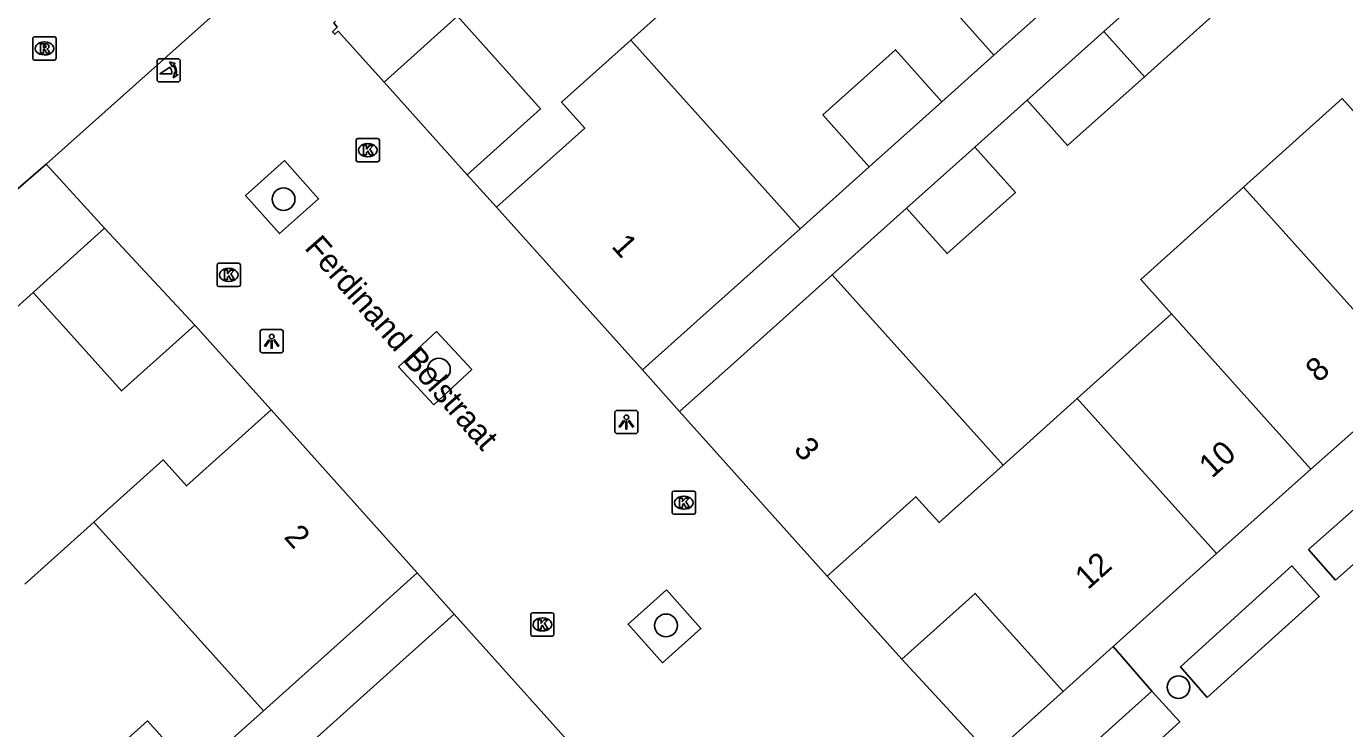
# Model space of a CAD drawing. Extents: x 162172 to 163187, y 382874 to 383684.
# Drawn here: x 162825.2 to 162882, y 383535.5 to 383565.7 of the extents above; entities that cross this region are included whole.
import ezdxf

# ---------------------------------------------------------------- set-up
doc = ezdxf.new("R2010")
doc.units = 0
for name, color, linetype in [('IMGEO_Boom', 7, 'Continuous'), ('IMGEO_Kolk', 7, 'Continuous'), ('IMGEO_Lichtpunt', 7, 'Continuous'), ('IMGEO_Muur', 7, 'Continuous'), ('IMGEO_Openbare_ruimte_label', 7, 'Continuous'), ('IMGEO_Pand', 7, 'Continuous'), ('IMGEO_Pand_nummerreeks', 7, 'Continuous'), ('IMGEO_Poller', 7, 'Continuous'), ('IMGEO_Rijbaan_lokaal_open', 7, 'Continuous'), ('IMGEO_Rioolput', 7, 'Continuous'), ('IMGEO_Voetpad_open', 7, 'Continuous')]:
    doc.layers.add(name, color=color, linetype=linetype)

msp = doc.modelspace()

# ---------------------------------------------------------------- linework, layer by layer
at = {"layer": 'IMGEO_Boom'}
for centre in [(162836.32, 383558.288), (162843.006, 383550.958), (162852.782, 383539.946), (162874.841, 383537.289)]:
    msp.add_circle(centre, 0.489, dxfattribs=at)
at = {"layer": 'IMGEO_Kolk'}
for p, q in [((162839.443, 383559.97), (162839.443, 383560.822)), ((162839.518, 383560.896), (162840.37, 383560.896)), ((162839.931, 383560.676), (162839.956, 383560.676)), ((162840.444, 383560.822), (162840.444, 383559.97)), ((162840.37, 383559.896), (162839.518, 383559.896)), ((162839.954, 383560.116), (162839.929, 383560.116)), ((162833.46, 383554.602), (162833.46, 383555.454)), ((162833.535, 383555.528), (162834.387, 383555.528)), ((162833.948, 383555.308), (162833.973, 383555.308)), ((162834.461, 383555.454), (162834.461, 383554.602)), ((162833.971, 383554.748), (162833.946, 383554.748)), ((162834.387, 383554.528), (162833.535, 383554.528)), ((162853.045, 383544.801), (162853.045, 383545.653)), ((162853.12, 383545.727), (162853.972, 383545.727)), ((162854.046, 383545.653), (162854.046, 383544.801)), ((162853.533, 383545.507), (162853.558, 383545.507)), ((162853.972, 383544.727), (162853.12, 383544.727)), ((162853.556, 383544.947), (162853.531, 383544.947)), ((162846.958, 383539.563), (162846.958, 383540.415)), ((162847.033, 383540.489), (162847.885, 383540.489)), ((162847.446, 383540.269), (162847.471, 383540.269)), ((162847.959, 383540.415), (162847.959, 383539.563)), ((162847.885, 383539.489), (162847.033, 383539.489)), ((162847.469, 383539.709), (162847.444, 383539.709))]:
    msp.add_line(p, q, dxfattribs=at)
for points in [[(162839.443, 383559.97), (162839.443, 383560.822)], [(162839.518, 383560.896), (162840.37, 383560.896)], [(162839.764, 383560.596), (162839.887, 383560.596), (162839.887, 383560.445), (162840.017, 383560.596), (162840.181, 383560.596), (162840.035, 383560.445), (162840.188, 383560.196), (162840.036, 383560.196), (162839.951, 383560.36), (162839.887, 383560.293), (162839.887, 383560.196), (162839.764, 383560.196), (162839.764, 383560.596)], [(162840.444, 383560.822), (162840.444, 383559.97)], [(162840.37, 383559.896), (162839.518, 383559.896)], [(162833.46, 383554.602), (162833.46, 383555.454)], [(162833.535, 383555.528), (162834.387, 383555.528)], [(162834.461, 383555.454), (162834.461, 383554.602)], [(162833.781, 383555.228), (162833.904, 383555.228), (162833.904, 383555.077), (162834.034, 383555.228), (162834.198, 383555.228), (162834.052, 383555.077), (162834.205, 383554.828), (162834.053, 383554.828), (162833.968, 383554.992), (162833.904, 383554.925), (162833.904, 383554.828), (162833.781, 383554.828), (162833.781, 383555.228)], [(162834.387, 383554.528), (162833.535, 383554.528)], [(162853.045, 383544.801), (162853.045, 383545.653)], [(162853.12, 383545.727), (162853.972, 383545.727)], [(162854.046, 383545.653), (162854.046, 383544.801)], [(162853.366, 383545.427), (162853.489, 383545.427), (162853.489, 383545.276), (162853.619, 383545.427), (162853.783, 383545.427), (162853.637, 383545.276), (162853.79, 383545.027), (162853.638, 383545.027), (162853.553, 383545.191), (162853.489, 383545.124), (162853.489, 383545.027), (162853.366, 383545.027), (162853.366, 383545.427)], [(162853.972, 383544.727), (162853.12, 383544.727)], [(162846.958, 383539.563), (162846.958, 383540.415)], [(162847.033, 383540.489), (162847.885, 383540.489)], [(162847.279, 383540.189), (162847.402, 383540.189), (162847.402, 383540.038), (162847.532, 383540.189), (162847.696, 383540.189), (162847.55, 383540.038), (162847.703, 383539.789), (162847.551, 383539.789), (162847.466, 383539.953), (162847.402, 383539.886), (162847.402, 383539.789), (162847.279, 383539.789), (162847.279, 383540.189)], [(162847.959, 383540.415), (162847.959, 383539.563)], [(162847.885, 383539.489), (162847.033, 383539.489)]]:
    msp.add_lwpolyline(points, dxfattribs=at)
for centre, start, end in [((162839.52, 383560.82), 91.552, 178.448), ((162839.52, 383560.82), 91.552, 178.448), ((162840.368, 383560.82), 1.552, 88.448), ((162840.368, 383560.82), 1.552, 88.448), ((162839.52, 383559.972), 181.552, 268.448), ((162839.52, 383559.972), 181.552, 268.448), ((162840.368, 383559.972), 271.552, 358.448), ((162840.368, 383559.972), 271.552, 358.448), ((162833.537, 383555.452), 91.552, 178.448), ((162833.537, 383555.452), 91.552, 178.448), ((162834.385, 383555.452), 1.552, 88.448), ((162834.385, 383555.452), 1.552, 88.448), ((162833.537, 383554.604), 181.552, 268.448), ((162833.537, 383554.604), 181.552, 268.448), ((162834.385, 383554.604), 271.552, 358.448), ((162834.385, 383554.604), 271.552, 358.448), ((162853.122, 383545.651), 91.552, 178.448), ((162853.122, 383545.651), 91.552, 178.448), ((162853.97, 383545.651), 1.552, 88.448), ((162853.97, 383545.651), 1.552, 88.448), ((162853.122, 383544.803), 181.552, 268.448), ((162853.122, 383544.803), 181.552, 268.448), ((162853.97, 383544.803), 271.552, 358.448), ((162853.97, 383544.803), 271.552, 358.448), ((162847.035, 383540.413), 91.552, 178.448), ((162847.035, 383540.413), 91.552, 178.448), ((162847.883, 383540.413), 1.552, 88.448), ((162847.883, 383540.413), 1.552, 88.448), ((162847.035, 383539.565), 181.552, 268.448), ((162847.035, 383539.565), 181.552, 268.448), ((162847.883, 383539.565), 271.552, 358.448), ((162847.883, 383539.565), 271.552, 358.448)]:
    msp.add_arc(centre, 0.0765, start, end, dxfattribs=at)
for centre, major_axis, ratio, start_param, end_param in [((162839.93, 383560.396), (-0.387, 0.002), 0.722429, 4.712389, 7.853982), ((162839.955, 383560.396), (-0.39, 0.002), 0.717154, 1.570796, 4.712389), ((162833.947, 383555.028), (-0.387, 0.002), 0.722429, 4.712389, 7.853982), ((162833.972, 383555.028), (-0.39, 0.002), 0.717154, 1.570796, 4.712389), ((162853.532, 383545.227), (-0.387, 0.002), 0.722429, 4.712389, 7.853982), ((162853.557, 383545.227), (-0.39, 0.002), 0.717154, 1.570796, 4.712389), ((162847.445, 383539.989), (-0.387, 0.002), 0.722429, 4.712389, 7.853982), ((162847.47, 383539.989), (-0.39, 0.002), 0.717154, 1.570796, 4.712389)]:
    msp.add_ellipse(centre, major_axis=major_axis, ratio=ratio, start_param=start_param, end_param=end_param, dxfattribs=at)
at = {"layer": 'IMGEO_Lichtpunt'}
for p, q in [((162835.31, 383552.578), (162835.31, 383551.771)), ((162835.31, 383552.578), (162835.31, 383551.771)), ((162836.212, 383552.673), (162835.404, 383552.673)), ((162836.212, 383552.673), (162835.404, 383552.673)), ((162836.306, 383551.771), (162836.306, 383552.578)), ((162836.306, 383551.771), (162836.306, 383552.578)), ((162835.404, 383551.677), (162836.212, 383551.677)), ((162835.404, 383551.677), (162836.212, 383551.677)), ((162850.577, 383549.101), (162850.577, 383548.294)), ((162850.577, 383549.101), (162850.577, 383548.294)), ((162851.479, 383549.196), (162850.671, 383549.196)), ((162851.479, 383549.196), (162850.671, 383549.196)), ((162851.573, 383548.294), (162851.573, 383549.101)), ((162851.573, 383548.294), (162851.573, 383549.101)), ((162850.671, 383548.2), (162851.479, 383548.2)), ((162850.671, 383548.2), (162851.479, 383548.2))]:
    msp.add_line(p, q, dxfattribs=at)
for points in [[(162835.684, 383552.242), (162835.723, 383552.214), (162835.535, 383551.952), (162835.497, 383551.979), (162835.684, 383552.242)], [(162835.786, 383552.194), (162835.833, 383552.194), (162835.833, 383551.872), (162835.786, 383551.872), (162835.786, 383552.194)], [(162835.896, 383552.214), (162835.934, 383552.241), (162836.121, 383551.979), (162836.082, 383551.951), (162835.896, 383552.214)], [(162850.951, 383548.765), (162850.99, 383548.737), (162850.802, 383548.475), (162850.764, 383548.502), (162850.951, 383548.765)], [(162851.053, 383548.717), (162851.1, 383548.717), (162851.1, 383548.395), (162851.053, 383548.395), (162851.053, 383548.717)], [(162851.163, 383548.737), (162851.201, 383548.764), (162851.388, 383548.502), (162851.349, 383548.474), (162851.163, 383548.737)]]:
    msp.add_lwpolyline(points, dxfattribs=at)
for centre in [(162835.809, 383552.376), (162851.076, 383548.899)]:
    msp.add_circle(centre, 0.0994, dxfattribs=at)
for centre, start, end in [((162835.404, 383552.578), 90, 180), ((162835.404, 383552.578), 90, 180), ((162836.212, 383552.578), 0, 90), ((162836.212, 383552.578), 0, 90), ((162835.404, 383551.771), 180, 270), ((162835.404, 383551.771), 180, 270), ((162836.212, 383551.771), 270, 0), ((162836.212, 383551.771), 270, 360), ((162850.671, 383549.101), 90, 180), ((162850.671, 383549.101), 90, 180), ((162851.479, 383549.101), 0, 90), ((162851.479, 383549.101), 0, 90), ((162850.671, 383548.294), 180, 270), ((162850.671, 383548.294), 180, 270), ((162851.479, 383548.294), 270, 0), ((162851.479, 383548.294), 270, 360)]:
    msp.add_arc(centre, 0.0946, start, end, dxfattribs=at)
at = {"layer": 'IMGEO_Muur'}
for points in [[(162825.544, 383554.276), (162828.614, 383557.036)], [(162869.874, 383537.103), (162866.772, 383534.334)]]:
    msp.add_lwpolyline(points, dxfattribs=at)
at = {"layer": 'IMGEO_Pand'}
for points in [[(162866.899, 383564.489), (162864.895, 383566.722), (162868.021, 383569.521)], [(162854.239, 383567.809), (162851.262, 383565.136)], [(162874.7, 383568.256), (162871.629, 383565.505)], [(162873.378, 383563.557), (162876.449, 383566.307), (162874.7, 383568.256)], [(162866.899, 383564.489), (162870.025, 383567.288)], [(162840.654, 383563.32), (162843.802, 383566.16), (162847.384, 383562.171), (162844.228, 383559.34)], [(162840.654, 383563.32), (162838.673, 383565.516), (162838.527, 383565.383), (162838.426, 383565.486), (162838.631, 383565.689), (162838.48, 383565.875), (162838.549, 383565.941)], [(162871.629, 383565.505), (162868.32, 383562.542)], [(162871.629, 383565.505), (162873.378, 383563.557)], [(162851.262, 383565.136), (162848.285, 383562.463), (162849.287, 383561.347), (162845.487, 383557.937)], [(162851.262, 383565.136), (162858.556, 383557.018)], [(162864.657, 383562.481), (162862.653, 383564.714), (162859.532, 383561.919), (162861.533, 383559.684)], [(162868.32, 383562.542), (162870.069, 383560.593), (162873.378, 383563.557)], [(162861.533, 383559.684), (162864.657, 383562.481)], [(162877.644, 383558.805), (162881.885, 383562.613), (162883.21, 383561.137)], [(162866.072, 383560.529), (162863.136, 383557.9)], [(162863.136, 383557.9), (162864.883, 383555.949), (162867.821, 383558.58), (162866.072, 383560.529)], [(162845.487, 383557.937), (162844.228, 383559.34)], [(162874.541, 383553.354), (162873.216, 383554.83), (162877.644, 383558.805)], [(162877.644, 383558.805), (162878.969, 383557.329), (162884.966, 383550.649)], [(162851.767, 383550.939), (162845.487, 383557.937)], [(162851.767, 383550.939), (162854.114, 383553.04), (162858.556, 383557.018)], [(162859.933, 383555.032), (162855.711, 383551.252), (162853.365, 383549.151)], [(162859.933, 383555.032), (162867.287, 383546.841)], [(162825.544, 383554.276), (162819.105, 383548.488)], [(162832.5, 383552.871), (162829.341, 383550.04), (162825.544, 383554.276)], [(162870.486, 383549.713), (162874.541, 383553.354)], [(162874.541, 383553.354), (162880.536, 383546.676)], [(162832.5, 383552.871), (162835.779, 383549.219)], [(162880.536, 383546.676), (162884.703, 383550.348)], [(162867.287, 383546.841), (162870.486, 383549.713)], [(162876.478, 383543.038), (162870.486, 383549.713)], [(162828.157, 383544.393), (162831.134, 383547.066), (162832.137, 383545.949), (162835.779, 383549.219)], [(162835.779, 383549.219), (162842.072, 383542.209)], [(162859.725, 383542.067), (162853.365, 383549.151)], [(162867.287, 383546.841), (162864.533, 383544.368), (162863.531, 383545.484), (162859.725, 383542.067)], [(162876.478, 383543.038), (162880.536, 383546.676)], [(162825.181, 383541.721), (162828.157, 383544.393)], [(162835.453, 383536.267), (162828.157, 383544.393)], [(162872.027, 383539.037), (162876.478, 383543.038)], [(162842.072, 383542.209), (162839.728, 383540.105), (162835.453, 383536.267)], [(162862.933, 383538.493), (162859.725, 383542.067)], [(162862.933, 383538.493), (162866.088, 383541.326), (162869.874, 383537.103)], [(162843.665, 383540.436), (162841.321, 383538.331), (162837.045, 383534.493)], [(162843.665, 383540.436), (162850.017, 383533.352)], [(162869.874, 383537.103), (162872.027, 383539.037)], [(162832.465, 383533.604), (162830.461, 383535.837), (162827.347, 383533.048), (162829.346, 383530.811)]]:
    msp.add_lwpolyline(points, dxfattribs=at)
at = {"layer": 'IMGEO_Poller'}
for p, q in [((162830.875, 383564.236), (162830.875, 383563.429)), ((162830.875, 383564.236), (162830.875, 383563.429)), ((162831.777, 383564.331), (162830.969, 383564.331)), ((162831.777, 383564.331), (162830.969, 383564.331)), ((162831.871, 383563.429), (162831.871, 383564.236)), ((162831.871, 383563.429), (162831.871, 383564.236)), ((162830.969, 383563.334), (162831.777, 383563.334)), ((162830.969, 383563.334), (162831.777, 383563.334))]:
    msp.add_line(p, q, dxfattribs=at)
for points in [[(162831.51, 383563.687), (162830.997, 383563.687), (162831.427, 383563.962)], [(162831.554, 383564.06), (162831.542, 383563.987), (162831.417, 383564.192)], [(162831.417, 383564.192), (162831.648, 383564.126), (162831.577, 383564.094)], [(162831.57, 383563.515), (162831.636, 383563.746), (162831.666, 383563.678)], [(162831.702, 383563.651), (162831.774, 383563.64), (162831.57, 383563.515)]]:
    msp.add_lwpolyline(points, dxfattribs=at)
for centre, radius, start, end in [((162830.969, 383564.236), 0.0946, 90, 180), ((162830.969, 383564.236), 0.0946, 90, 180), ((162831.182, 383563.737), 0.332, 351.3247, 42.4854), ((162831.196, 383563.747), 0.476, 351.7527, 41.1691), ((162831.196, 383563.747), 0.516, 349.3569, 42.2912), ((162831.777, 383564.236), 0.0946, 0, 90), ((162831.777, 383564.236), 0.0946, 0, 90), ((162830.969, 383563.429), 0.0946, 180, 270), ((162830.969, 383563.429), 0.0946, 180, 270), ((162831.777, 383563.429), 0.0946, 270, 0), ((162831.777, 383563.429), 0.0946, 270, 0)]:
    msp.add_arc(centre, radius, start, end, dxfattribs=at)
at = {"layer": 'IMGEO_Rijbaan_lokaal_open'}
for points in [[(162836.089, 383568.722), (162826.095, 383559.798)], [(162844.228, 383559.34), (162840.654, 383563.32)], [(162836.355, 383559.945), (162835.207, 383558.916), (162834.682, 383558.445), (162836.151, 383556.807), (162837.824, 383558.307), (162836.355, 383559.945)], [(162824.683, 383558.558), (162826.095, 383559.798)], [(162826.095, 383559.798), (162828.614, 383557.036)], [(162828.614, 383557.036), (162832.5, 383552.871)], [(162842.897, 383552.596), (162841.269, 383551.075), (162842.793, 383549.443), (162844.421, 383550.964), (162842.897, 383552.596)], [(162853.365, 383549.151), (162851.767, 383550.939)], [(162881.604, 383541.893), (162880.438, 383543.213), (162885.228, 383547.445), (162886.394, 383546.125), (162881.604, 383541.893)], [(162876.074, 383536.849), (162874.924, 383538.16), (162879.721, 383542.505), (162880.898, 383541.185), (162876.074, 383536.849)], [(162842.072, 383542.209), (162843.665, 383540.436)], [(162852.797, 383541.472), (162851.148, 383539.994), (162852.633, 383538.337), (162854.282, 383539.815), (162852.797, 383541.472)], [(162872.027, 383539.037), (162873.7, 383537.121)], [(162866.772, 383534.334), (162862.933, 383538.493)], [(162873.7, 383537.121), (162874.892, 383535.799), (162869.816, 383531.197), (162869.645, 383531.072), (162868.447, 383532.394)]]:
    msp.add_lwpolyline(points, dxfattribs=at)
at = {"layer": 'IMGEO_Rioolput'}
for p, q in [((162825.526, 383564.349), (162825.526, 383565.201)), ((162825.601, 383565.275), (162826.453, 383565.275)), ((162826.014, 383565.055), (162826.039, 383565.055)), ((162826.527, 383565.201), (162826.527, 383564.349)), ((162826.037, 383564.495), (162826.012, 383564.495)), ((162826.453, 383564.275), (162825.601, 383564.275))]:
    msp.add_line(p, q, dxfattribs=at)
for points in [[(162825.526, 383564.349), (162825.526, 383565.201)], [(162825.601, 383565.275), (162826.453, 383565.275)], [(162826.115, 383564.973), (162825.863, 383564.975), (162825.863, 383564.575)], [(162826.527, 383565.201), (162826.527, 383564.349)], [(162825.863, 383564.575), (162825.987, 383564.575), (162825.987, 383564.737), (162825.998, 383564.737)], [(162826.041, 383564.894), (162825.987, 383564.894), (162825.987, 383564.813)], [(162825.987, 383564.813), (162826.039, 383564.813)], [(162826.045, 383564.708), (162826.116, 383564.575), (162826.256, 383564.575), (162826.191, 383564.701)], [(162826.453, 383564.275), (162825.601, 383564.275)]]:
    msp.add_lwpolyline(points, dxfattribs=at)
for centre, radius, start, end in [((162825.603, 383565.199), 0.0765, 91.552, 178.448), ((162825.603, 383565.199), 0.0765, 91.552, 178.448), ((162826.114, 383564.863), 0.109, 350.3612, 89.416), ((162826.451, 383565.199), 0.0765, 1.552, 88.448), ((162826.451, 383565.199), 0.0765, 1.552, 88.448), ((162825.997, 383564.684), 0.0533, 26.0293, 88.6989), ((162826.023, 383565.002), 0.19, 274.7715, 282.9687), ((162826.047, 383564.798), 0.0964, 77.0061, 93.1865), ((162826.061, 383564.855), 0.0378, 276.6634, 79.6772), ((162826.112, 383564.863), 0.112, 277.5842, 350.9817), ((162826.096, 383564.648), 0.108, 29.5134, 73.7905), ((162825.603, 383564.351), 0.0765, 181.552, 268.448), ((162825.603, 383564.351), 0.0765, 181.552, 268.448), ((162826.451, 383564.351), 0.0765, 271.552, 358.448), ((162826.451, 383564.351), 0.0765, 271.552, 358.448)]:
    msp.add_arc(centre, radius, start, end, dxfattribs=at)
for centre, major_axis, ratio, start_param, end_param in [((162826.013, 383564.775), (-0.387, 0.002), 0.722429, 4.712389, 7.853982), ((162826.038, 383564.775), (-0.39, 0.002), 0.717154, 1.570796, 4.712389)]:
    msp.add_ellipse(centre, major_axis=major_axis, ratio=ratio, start_param=start_param, end_param=end_param, dxfattribs=at)
at = {"layer": 'IMGEO_Voetpad_open'}
for points in [[(162864.657, 383562.481), (162866.899, 383564.489)], [(162868.32, 383562.542), (162866.072, 383560.529)], [(162858.556, 383557.018), (162861.533, 383559.684)], [(162863.136, 383557.9), (162859.933, 383555.032)], [(162828.614, 383557.036), (162825.544, 383554.276)], [(162869.874, 383537.103), (162866.772, 383534.334)], [(162873.7, 383537.121), (162868.447, 383532.394)], [(162832.465, 383533.604), (162835.453, 383536.267)]]:
    msp.add_lwpolyline(points, dxfattribs=at)

# ---------------------------------------------------------------- texts
at = {"layer": 'IMGEO_Openbare_ruimte_label'}
msp.add_text('Ferdinand Bolstraat', height=1, rotation=311.3099, dxfattribs=at).set_placement((162837.185, 383556.174))
msp.add_text('Ferdinand Bolstraat', height=1, rotation=311.3099, dxfattribs=at).set_placement((162837.185, 383556.174))
at = {"layer": 'IMGEO_Pand_nummerreeks'}
for s, rotation, p in [('1', 311.9058, (162850.397, 383556.242)), ('8', 41.8832, (162880.869, 383550.359)), ('3', 311.9168, (162858.237, 383547.498)), ('10', 41.8818, (162876.282, 383546.247)), ('2', 311.915, (162836.3, 383543.731)), ('12', 41.9455, (162870.942, 383541.451))]:
    msp.add_text(s, height=1, rotation=rotation, dxfattribs=at).set_placement(p)

doc.saveas('drawing.dxf')
